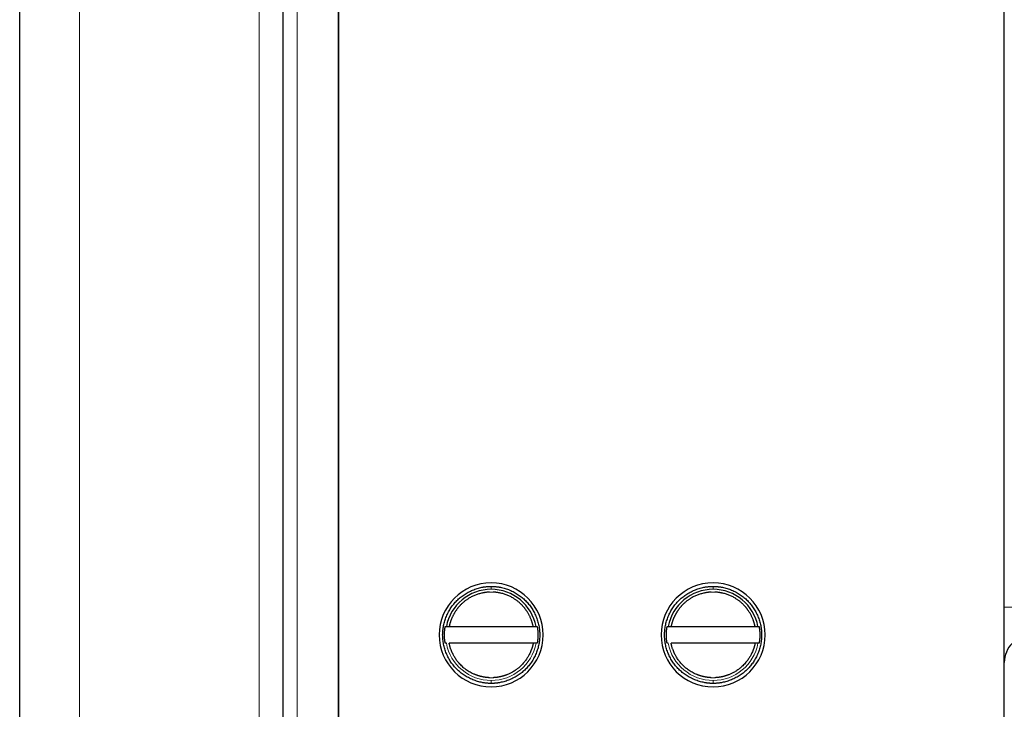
# Model space of a CAD drawing. Header units: inches. Extents: x 0 to 20790, y -12 to 14700.
# Tile 318 of 441: x 8994 to 9065, y 11733 to 11783. Entities that reach past the tile are written whole.
import ezdxf

# ---------------------------------------------------------------- set-up
doc = ezdxf.new("R2010")
doc.units = ezdxf.units.IN
doc.layers.add('1', color=7, linetype='Continuous', true_color=0xffffff)
doc.layers.add('254', color=7, linetype='Continuous', true_color=0xffffff)
doc.styles.add('latin_extended', font='simplex.shx')
doc.dimstyles.get("Standard").update_dxf_attribs({"dimtxt": 0.18, "dimasz": 0.18, "dimexe": 0.18, "dimexo": 0.0625, "dimgap": 0.09, "dimtad": 0, "dimtih": 1, "dimtoh": 1, "dimdec": 4, "dimzin": 0, "dimdsep": 46, "dimtxsty": 'Standard', "dimcen": 0.09, "dimadec": 0, "dimazin": 0, "dimtfac": 1, "dimtdec": 4, "dimtofl": 0, "dimtmove": 0, "dimatfit": 3, "dimfxl": 1, "dimtolj": 1, "dimtzin": 0, "dimarcsym": 0})

# ---------------------------------------------------------------- blocks, each defined once
blk = doc.blocks.new('_U0')
at = {"layer": '254', "color": 3, "linetype": 'Continuous', "lineweight": 13, "transparency": 16777216}
for p, q in [((8993.798, 11800.442), (8993.798, 13273.442)), ((11436.85, 10385.834), (11436.85, 13273.442)), ((9116.298, 13238.442), (11314.35, 13238.442))]:
    blk.add_line(p, q, dxfattribs=at)
at = {"layer": '254', "color": 3, "transparency": 16777216}
for points in [[(9116.298, 13258.858), (9116.298, 13218.025), (8993.798, 13238.442)], [(11314.35, 13218.025), (11314.35, 13258.858), (11436.85, 13238.442)]]:
    blk.add_solid(points, dxfattribs=at)
at = {"layer": 'Defpoints', "color": 0, "transparency": 16777216}
for p in [(11436.85, 13238.442), (8993.798, 11765.442), (11436.85, 10350.834)]:
    blk.add_point(p, dxfattribs=at)
at = {"layer": '254', "color": 2, "lineweight": 13, "transparency": 16777216, "insert": (9999.491, 13422.192), "char_height": 122.5, "attachment_point": 1, "style": 'latin_extended'}
blk.add_mtext('\\A1;2443', dxfattribs=at)

msp = doc.modelspace()

# ---------------------------------------------------------------- linework, layer by layer
at = {"layer": '1', "color": 2, "linetype": 'Continuous', "lineweight": 25}
for p, q in [((9016.798, 11707.542), (9016.798, 11823.342)), ((9064.798, 11707.542), (9064.798, 11823.342)), ((9016.798, 11822.442), (9016.798, 11708.442)), ((9012.798, 11708.856), (9012.798, 11822.027)), ((8993.798, 11726.815), (8993.798, 11804.068)), ((9024.483, 11739.042), (9024.564, 11739.042)), ((9031.031, 11739.042), (9031.113, 11739.042)), ((9040.483, 11739.042), (9040.564, 11739.042)), ((9047.031, 11739.042), (9047.113, 11739.042)), ((9024.564, 11737.842), (9024.483, 11737.842)), ((9031.113, 11737.842), (9031.031, 11737.842)), ((9040.564, 11737.842), (9040.483, 11737.842)), ((9047.113, 11737.842), (9047.031, 11737.842))]:
    msp.add_line(p, q, dxfattribs=at)
at = {"layer": '1', "color": 110, "linetype": 'Continuous', "lineweight": 13}
for p, q in [((9013.798, 11822.442), (9013.798, 11708.442)), ((9011.076, 11807.129), (9011.076, 11723.754)), ((8998.102, 11805.306), (8998.102, 11725.577)), ((9027.798, 11741.73), (9027.798, 11741.942)), ((9043.798, 11741.73), (9043.798, 11741.942)), ((9065.384, 11740.442), (9064.798, 11740.442)), ((9027.798, 11734.942), (9027.798, 11735.153)), ((9043.798, 11734.942), (9043.798, 11735.153))]:
    msp.add_line(p, q, dxfattribs=at)
at = {"layer": '1', "color": 2, "linetype": 'Continuous', "lineweight": 25}
for centre, radius, start, end in [((9027.798, 11738.442), 3.75, 90, 270), ((9027.798, 11738.442), 3.75, 270, 90), ((9043.798, 11738.442), 3.75, 90, 270), ((9043.798, 11738.442), 3.75, 270, 90), ((9027.798, 11738.442), 3.289, 90, 169.48735), ((9027.798, 11738.442), 3.289, 10.51265, 90), ((9043.798, 11738.442), 3.289, 90, 169.48735), ((9043.798, 11738.442), 3.289, 10.51265, 90), ((9066.798, 11736.442), 2, 135, 180)]:
    msp.add_arc(centre, radius, start, end, dxfattribs=at)
at = {"layer": '1', "color": 110, "linetype": 'Continuous', "lineweight": 13}
for centre, start, end in [((9027.798, 11738.442), 190.51272, 270), ((9027.798, 11738.442), 270, 349.48728), ((9043.798, 11738.442), 190.51272, 270), ((9043.798, 11738.442), 270, 349.48728)]:
    msp.add_arc(centre, 3.289, start, end, dxfattribs=at)
at = {"layer": '1', "color": 2, "linetype": 'Continuous', "lineweight": 25}
for points, degree in [([(9027.798, 11734.942), (9027.125, 11734.942), (9025.811, 11735.483), (9024.836, 11736.449), (9024.297, 11737.753), (9024.299, 11739.127), (9024.838, 11740.431), (9025.807, 11741.401), (9027.111, 11741.941), (9027.798, 11741.942)], 2), ([(9027.798, 11741.942), (9028.484, 11741.941), (9029.787, 11741.402), (9030.756, 11740.433), (9031.296, 11739.129), (9031.299, 11737.755), (9030.761, 11736.451), (9029.786, 11735.484), (9028.472, 11734.942), (9027.798, 11734.942)], 2), ([(9043.798, 11734.942), (9043.125, 11734.942), (9041.811, 11735.483), (9040.836, 11736.449), (9040.297, 11737.753), (9040.299, 11739.127), (9040.838, 11740.431), (9041.807, 11741.401), (9043.111, 11741.941), (9043.798, 11741.942)], 2), ([(9043.798, 11741.942), (9044.484, 11741.941), (9045.787, 11741.402), (9046.756, 11740.433), (9047.296, 11739.129), (9047.299, 11737.755), (9046.761, 11736.451), (9045.786, 11735.484), (9044.472, 11734.942), (9043.798, 11734.942)], 2), ([(9024.767, 11739.042), (9030.828, 11739.042)], 1), ([(9040.767, 11739.042), (9046.828, 11739.042)], 1), ([(9030.828, 11737.842), (9024.767, 11737.842)], 1), ([(9046.828, 11737.842), (9040.767, 11737.842)], 1)]:
    msp.add_open_spline(points, degree=degree, dxfattribs=at)
for points, degree, knots in [([(9027.664, 11741.528), (9027.148, 11741.505), (9026.174, 11741.122), (9025.592, 11740.619), (9025.261, 11740.218), (9025, 11739.769), (9024.816, 11739.289), (9024.767, 11739.042)], 2, [0, 0, 0, 0.25, 0.5, 0.625, 0.75, 0.875, 1, 1, 1]), ([(9030.828, 11739.042), (9030.73, 11739.538), (9030.335, 11740.217), (9030.005, 11740.618), (9029.423, 11741.122), (9028.448, 11741.505), (9027.932, 11741.528)], 2, [0, 0, 0, 0.25, 0.375, 0.5, 0.75, 1, 1, 1]), ([(9043.664, 11741.528), (9043.148, 11741.505), (9042.174, 11741.122), (9041.592, 11740.619), (9041.261, 11740.218), (9041, 11739.769), (9040.816, 11739.289), (9040.767, 11739.042)], 2, [0, 0, 0, 0.25, 0.5, 0.625, 0.75, 0.875, 1, 1, 1]), ([(9046.828, 11739.042), (9046.73, 11739.538), (9046.335, 11740.217), (9046.005, 11740.618), (9045.423, 11741.122), (9044.448, 11741.505), (9043.932, 11741.528)], 2, [0, 0, 0, 0.25, 0.375, 0.5, 0.75, 1, 1, 1]), ([(9024.564, 11739.042), (9024.565, 11739.042), (9024.565, 11739.042), (9024.566, 11739.042), (9024.568, 11739.042), (9024.569, 11739.042), (9024.571, 11739.042), (9024.573, 11739.042), (9024.576, 11739.042), (9024.579, 11739.042), (9024.582, 11739.042), (9024.586, 11739.042), (9024.589, 11739.042), (9024.594, 11739.042), (9024.598, 11739.042), (9024.603, 11739.042), (9024.608, 11739.041), (9024.613, 11739.041), (9024.618, 11739.041), (9024.624, 11739.041), (9024.629, 11739.041), (9024.633, 11739.041), (9024.637, 11739.042), (9024.641, 11739.042), (9024.647, 11739.042), (9024.653, 11739.042), (9024.66, 11739.042), (9024.669, 11739.042), (9024.678, 11739.042), (9024.688, 11739.042), (9024.699, 11739.042), (9024.711, 11739.042), (9024.724, 11739.042), (9024.738, 11739.042), (9024.752, 11739.042), (9024.762, 11739.042), (9024.767, 11739.042)], 3, [0, 0, 0, 0, 0.0245, 0.049278, 0.074325, 0.099626, 0.125167, 0.150935, 0.176914, 0.203086, 0.229434, 0.255941, 0.282587, 0.309353, 0.336218, 0.363163, 0.390168, 0.41721, 0.44427, 0.471326, 0.498358, 0.511598, 0.527947, 0.547398, 0.569933, 0.595526, 0.624138, 0.655711, 0.690167, 0.727404, 0.767296, 0.809684, 0.85438, 0.901167, 0.949798, 1, 1, 1, 1]), ([(9030.828, 11739.042), (9030.83, 11739.042), (9030.835, 11739.042), (9030.842, 11739.042), (9030.849, 11739.042), (9030.855, 11739.042), (9030.861, 11739.042), (9030.868, 11739.042), (9030.874, 11739.042), (9030.88, 11739.042), (9030.886, 11739.042), (9030.891, 11739.042), (9030.896, 11739.042), (9030.902, 11739.042), (9030.907, 11739.042), (9030.911, 11739.042), (9030.916, 11739.042), (9030.92, 11739.042), (9030.925, 11739.042), (9030.928, 11739.042), (9030.932, 11739.042), (9030.936, 11739.042), (9030.939, 11739.042), (9030.942, 11739.042), (9030.945, 11739.042), (9030.948, 11739.042), (9030.951, 11739.042), (9030.953, 11739.042), (9030.955, 11739.042), (9030.957, 11739.042), (9030.959, 11739.042), (9030.961, 11739.041), (9030.963, 11739.041), (9030.964, 11739.041), (9030.968, 11739.041), (9030.976, 11739.041), (9030.985, 11739.041), (9030.994, 11739.042), (9031.002, 11739.042), (9031.009, 11739.042), (9031.015, 11739.042), (9031.02, 11739.042), (9031.024, 11739.042), (9031.027, 11739.042), (9031.03, 11739.042), (9031.031, 11739.042), (9031.031, 11739.042)], 3, [0, 0, 0, 0, 0.022945, 0.045597, 0.067929, 0.089915, 0.111528, 0.132745, 0.153543, 0.1739, 0.193795, 0.213209, 0.232123, 0.250522, 0.268389, 0.28571, 0.302473, 0.318665, 0.334277, 0.349298, 0.363721, 0.377537, 0.390741, 0.403326, 0.415288, 0.426624, 0.437328, 0.447399, 0.456833, 0.46563, 0.473788, 0.481305, 0.488181, 0.494414, 0.500006, 0.546848, 0.593723, 0.640524, 0.687141, 0.73347, 0.779405, 0.82485, 0.869712, 0.913907, 0.957359, 1, 1, 1, 1]), ([(9040.564, 11739.042), (9040.565, 11739.042), (9040.565, 11739.042), (9040.566, 11739.042), (9040.568, 11739.042), (9040.569, 11739.042), (9040.571, 11739.042), (9040.573, 11739.042), (9040.576, 11739.042), (9040.579, 11739.042), (9040.582, 11739.042), (9040.586, 11739.042), (9040.589, 11739.042), (9040.594, 11739.042), (9040.598, 11739.042), (9040.603, 11739.042), (9040.608, 11739.041), (9040.613, 11739.041), (9040.618, 11739.041), (9040.624, 11739.041), (9040.629, 11739.041), (9040.633, 11739.041), (9040.637, 11739.042), (9040.641, 11739.042), (9040.647, 11739.042), (9040.653, 11739.042), (9040.66, 11739.042), (9040.669, 11739.042), (9040.678, 11739.042), (9040.688, 11739.042), (9040.699, 11739.042), (9040.711, 11739.042), (9040.724, 11739.042), (9040.738, 11739.042), (9040.752, 11739.042), (9040.762, 11739.042), (9040.767, 11739.042)], 3, [0, 0, 0, 0, 0.0245, 0.049278, 0.074325, 0.099626, 0.125167, 0.150935, 0.176914, 0.203086, 0.229434, 0.255941, 0.282587, 0.309353, 0.336218, 0.363163, 0.390168, 0.41721, 0.44427, 0.471326, 0.498358, 0.511598, 0.527947, 0.547398, 0.569933, 0.595526, 0.624138, 0.655711, 0.690167, 0.727404, 0.767296, 0.809684, 0.85438, 0.901167, 0.949798, 1, 1, 1, 1]), ([(9046.828, 11739.042), (9046.83, 11739.042), (9046.835, 11739.042), (9046.842, 11739.042), (9046.849, 11739.042), (9046.855, 11739.042), (9046.861, 11739.042), (9046.868, 11739.042), (9046.874, 11739.042), (9046.88, 11739.042), (9046.886, 11739.042), (9046.891, 11739.042), (9046.896, 11739.042), (9046.902, 11739.042), (9046.907, 11739.042), (9046.911, 11739.042), (9046.916, 11739.042), (9046.92, 11739.042), (9046.925, 11739.042), (9046.928, 11739.042), (9046.932, 11739.042), (9046.936, 11739.042), (9046.939, 11739.042), (9046.942, 11739.042), (9046.945, 11739.042), (9046.948, 11739.042), (9046.951, 11739.042), (9046.953, 11739.042), (9046.955, 11739.042), (9046.957, 11739.042), (9046.959, 11739.042), (9046.961, 11739.041), (9046.963, 11739.041), (9046.964, 11739.041), (9046.968, 11739.041), (9046.976, 11739.041), (9046.985, 11739.041), (9046.994, 11739.042), (9047.002, 11739.042), (9047.009, 11739.042), (9047.015, 11739.042), (9047.02, 11739.042), (9047.024, 11739.042), (9047.027, 11739.042), (9047.03, 11739.042), (9047.031, 11739.042), (9047.031, 11739.042)], 3, [0, 0, 0, 0, 0.022945, 0.045597, 0.067929, 0.089915, 0.111528, 0.132745, 0.153543, 0.1739, 0.193795, 0.213209, 0.232123, 0.250522, 0.268389, 0.28571, 0.302473, 0.318665, 0.334277, 0.349298, 0.363721, 0.377537, 0.390741, 0.403326, 0.415288, 0.426624, 0.437328, 0.447399, 0.456833, 0.46563, 0.473788, 0.481305, 0.488181, 0.494414, 0.500006, 0.546848, 0.593723, 0.640524, 0.687141, 0.73347, 0.779405, 0.82485, 0.869712, 0.913907, 0.957359, 1, 1, 1, 1]), ([(9027.664, 11735.355), (9027.655, 11735.356), (9027.638, 11735.357), (9027.611, 11735.358), (9027.585, 11735.36), (9027.56, 11735.362), (9027.534, 11735.364), (9027.509, 11735.366), (9027.484, 11735.368), (9027.46, 11735.371), (9027.436, 11735.374), (9027.412, 11735.377), (9027.388, 11735.38), (9027.365, 11735.383), (9027.342, 11735.386), (9027.319, 11735.39), (9027.297, 11735.394), (9027.275, 11735.397), (9027.253, 11735.401), (9027.232, 11735.405), (9027.211, 11735.409), (9027.19, 11735.413), (9027.17, 11735.417), (9027.15, 11735.421), (9027.13, 11735.426), (9027.111, 11735.43), (9027.092, 11735.434), (9027.073, 11735.439), (9027.055, 11735.443), (9027.037, 11735.448), (9027.02, 11735.452), (9027.003, 11735.457), (9026.986, 11735.461), (9026.969, 11735.466), (9026.953, 11735.471), (9026.937, 11735.475), (9026.922, 11735.48), (9026.907, 11735.484), (9026.892, 11735.489), (9026.877, 11735.493), (9026.863, 11735.497), (9026.85, 11735.502), (9026.836, 11735.506), (9026.823, 11735.51), (9026.811, 11735.515), (9026.798, 11735.519), (9026.786, 11735.523), (9026.775, 11735.527), (9026.764, 11735.531), (9026.753, 11735.535), (9026.742, 11735.539), (9026.732, 11735.542), (9026.722, 11735.546), (9026.713, 11735.55), (9026.704, 11735.553), (9026.695, 11735.556), (9026.686, 11735.56), (9026.678, 11735.563), (9026.67, 11735.566), (9026.652, 11735.573), (9026.61, 11735.59), (9026.534, 11735.622), (9026.423, 11735.674), (9026.235, 11735.771), (9026.015, 11735.911), (9025.807, 11736.074), (9025.657, 11736.212), (9025.536, 11736.336), (9025.437, 11736.451), (9025.352, 11736.557), (9025.279, 11736.657), (9025.204, 11736.769), (9025.136, 11736.88), (9025.074, 11736.99), (9025.018, 11737.098), (9024.962, 11737.221), (9024.913, 11737.339), (9024.874, 11737.446), (9024.846, 11737.533), (9024.823, 11737.611), (9024.804, 11737.681), (9024.789, 11737.742), (9024.777, 11737.795), (9024.77, 11737.827), (9024.767, 11737.842)], 3, [0, 0, 0, 0, 0.006458, 0.012853, 0.019183, 0.025447, 0.031645, 0.037776, 0.04384, 0.049834, 0.055759, 0.061615, 0.067399, 0.073112, 0.078752, 0.08432, 0.089815, 0.095235, 0.100581, 0.105851, 0.111046, 0.116164, 0.121206, 0.126169, 0.131055, 0.135863, 0.140591, 0.14524, 0.14981, 0.154299, 0.158707, 0.163034, 0.16728, 0.171444, 0.175525, 0.179524, 0.18344, 0.187273, 0.191022, 0.194688, 0.198269, 0.201766, 0.205177, 0.208504, 0.211746, 0.214902, 0.217973, 0.220957, 0.223856, 0.226668, 0.229393, 0.232032, 0.234584, 0.237049, 0.239426, 0.241716, 0.243919, 0.246034, 0.248061, 0.25, 0.260566, 0.280691, 0.310479, 0.350053, 0.434826, 0.500197, 0.542174, 0.584055, 0.625774, 0.653074, 0.683165, 0.715984, 0.751449, 0.778036, 0.807805, 0.840653, 0.876458, 0.901069, 0.923283, 0.943148, 0.960711, 0.976014, 0.989098, 1, 1, 1, 1]), ([(9030.828, 11737.842), (9030.827, 11737.833), (9030.823, 11737.816), (9030.817, 11737.789), (9030.81, 11737.758), (9030.803, 11737.725), (9030.794, 11737.688), (9030.783, 11737.649), (9030.772, 11737.607), (9030.758, 11737.562), (9030.743, 11737.514), (9030.727, 11737.463), (9030.708, 11737.409), (9030.677, 11737.327), (9030.634, 11737.221), (9030.577, 11737.098), (9030.521, 11736.99), (9030.444, 11736.85), (9030.332, 11736.674), (9030.193, 11736.49), (9030.059, 11736.336), (9029.939, 11736.213), (9029.835, 11736.117), (9029.745, 11736.041), (9029.668, 11735.98), (9029.573, 11735.911), (9029.459, 11735.834), (9029.344, 11735.765), (9029.233, 11735.705), (9029.134, 11735.655), (9029.034, 11735.61), (9028.962, 11735.58), (9028.919, 11735.563), (9028.905, 11735.558), (9028.889, 11735.552), (9028.871, 11735.545), (9028.852, 11735.538), (9028.832, 11735.531), (9028.809, 11735.523), (9028.786, 11735.515), (9028.76, 11735.507), (9028.733, 11735.498), (9028.705, 11735.489), (9028.675, 11735.48), (9028.643, 11735.471), (9028.61, 11735.461), (9028.575, 11735.452), (9028.539, 11735.443), (9028.501, 11735.434), (9028.462, 11735.425), (9028.421, 11735.416), (9028.378, 11735.408), (9028.334, 11735.4), (9028.289, 11735.392), (9028.242, 11735.385), (9028.193, 11735.378), (9028.144, 11735.372), (9028.093, 11735.366), (9028.04, 11735.362), (9027.986, 11735.358), (9027.95, 11735.356), (9027.932, 11735.355)], 3, [0, 0, 0, 0, 0.006096, 0.012931, 0.020509, 0.02884, 0.037929, 0.047786, 0.058419, 0.069836, 0.082048, 0.095063, 0.10889, 0.12354, 0.159338, 0.192183, 0.221952, 0.248545, 0.308443, 0.374192, 0.415908, 0.457785, 0.49976, 0.518994, 0.542947, 0.571599, 0.60491, 0.642812, 0.669785, 0.696653, 0.7234, 0.75001, 0.753379, 0.757143, 0.7613, 0.765851, 0.770792, 0.776124, 0.781844, 0.78795, 0.794441, 0.801315, 0.808569, 0.8162, 0.824206, 0.832584, 0.84133, 0.850442, 0.859915, 0.869745, 0.879928, 0.890459, 0.901334, 0.912547, 0.924093, 0.935966, 0.948159, 0.960666, 0.97348, 0.986594, 1, 1, 1, 1]), ([(9031.031, 11737.842), (9031.031, 11737.842), (9031.03, 11737.842), (9031.029, 11737.842), (9031.028, 11737.842), (9031.026, 11737.842), (9031.024, 11737.842), (9031.022, 11737.842), (9031.019, 11737.842), (9031.017, 11737.842), (9031.013, 11737.842), (9031.01, 11737.842), (9031.006, 11737.842), (9031.002, 11737.842), (9030.998, 11737.842), (9030.993, 11737.842), (9030.988, 11737.842), (9030.983, 11737.842), (9030.977, 11737.842), (9030.972, 11737.842), (9030.967, 11737.842), (9030.962, 11737.842), (9030.959, 11737.842), (9030.954, 11737.842), (9030.949, 11737.842), (9030.942, 11737.841), (9030.935, 11737.841), (9030.927, 11737.841), (9030.918, 11737.841), (9030.908, 11737.841), (9030.896, 11737.841), (9030.884, 11737.841), (9030.871, 11737.841), (9030.858, 11737.842), (9030.843, 11737.842), (9030.833, 11737.842), (9030.828, 11737.842)], 3, [0, 0, 0, 0, 0.024462, 0.049205, 0.074219, 0.099491, 0.125008, 0.150754, 0.176715, 0.202873, 0.229213, 0.255715, 0.282361, 0.309131, 0.336007, 0.362967, 0.389991, 0.417059, 0.444149, 0.47124, 0.498313, 0.511537, 0.527874, 0.547314, 0.569841, 0.59543, 0.624039, 0.655612, 0.690071, 0.727315, 0.767215, 0.809613, 0.854323, 0.901127, 0.949777, 1, 1, 1, 1]), ([(9043.664, 11735.355), (9043.655, 11735.356), (9043.638, 11735.357), (9043.611, 11735.358), (9043.585, 11735.36), (9043.56, 11735.362), (9043.534, 11735.364), (9043.509, 11735.366), (9043.484, 11735.368), (9043.46, 11735.371), (9043.436, 11735.374), (9043.412, 11735.377), (9043.388, 11735.38), (9043.365, 11735.383), (9043.342, 11735.386), (9043.319, 11735.39), (9043.297, 11735.394), (9043.275, 11735.397), (9043.253, 11735.401), (9043.232, 11735.405), (9043.211, 11735.409), (9043.19, 11735.413), (9043.17, 11735.417), (9043.15, 11735.421), (9043.13, 11735.426), (9043.111, 11735.43), (9043.092, 11735.434), (9043.073, 11735.439), (9043.055, 11735.443), (9043.037, 11735.448), (9043.02, 11735.452), (9043.003, 11735.457), (9042.986, 11735.461), (9042.969, 11735.466), (9042.953, 11735.471), (9042.937, 11735.475), (9042.922, 11735.48), (9042.907, 11735.484), (9042.892, 11735.489), (9042.877, 11735.493), (9042.863, 11735.497), (9042.85, 11735.502), (9042.836, 11735.506), (9042.823, 11735.51), (9042.811, 11735.515), (9042.798, 11735.519), (9042.786, 11735.523), (9042.775, 11735.527), (9042.764, 11735.531), (9042.753, 11735.535), (9042.742, 11735.539), (9042.732, 11735.542), (9042.722, 11735.546), (9042.713, 11735.55), (9042.704, 11735.553), (9042.695, 11735.556), (9042.686, 11735.56), (9042.678, 11735.563), (9042.67, 11735.566), (9042.652, 11735.573), (9042.61, 11735.59), (9042.534, 11735.622), (9042.423, 11735.674), (9042.235, 11735.771), (9042.015, 11735.911), (9041.807, 11736.074), (9041.657, 11736.212), (9041.536, 11736.336), (9041.437, 11736.451), (9041.352, 11736.557), (9041.279, 11736.657), (9041.204, 11736.769), (9041.136, 11736.88), (9041.074, 11736.99), (9041.018, 11737.098), (9040.962, 11737.221), (9040.913, 11737.339), (9040.874, 11737.446), (9040.846, 11737.533), (9040.823, 11737.611), (9040.804, 11737.681), (9040.789, 11737.742), (9040.777, 11737.795), (9040.77, 11737.827), (9040.767, 11737.842)], 3, [0, 0, 0, 0, 0.006458, 0.012853, 0.019183, 0.025447, 0.031645, 0.037776, 0.04384, 0.049834, 0.055759, 0.061615, 0.067399, 0.073112, 0.078752, 0.08432, 0.089815, 0.095235, 0.100581, 0.105851, 0.111046, 0.116164, 0.121206, 0.126169, 0.131055, 0.135863, 0.140591, 0.14524, 0.14981, 0.154299, 0.158707, 0.163034, 0.16728, 0.171444, 0.175525, 0.179524, 0.18344, 0.187273, 0.191022, 0.194688, 0.198269, 0.201766, 0.205177, 0.208504, 0.211746, 0.214902, 0.217973, 0.220957, 0.223856, 0.226668, 0.229393, 0.232032, 0.234584, 0.237049, 0.239426, 0.241716, 0.243919, 0.246034, 0.248061, 0.25, 0.260566, 0.280691, 0.310479, 0.350053, 0.434826, 0.500197, 0.542174, 0.584055, 0.625774, 0.653074, 0.683165, 0.715984, 0.751449, 0.778036, 0.807805, 0.840653, 0.876458, 0.901069, 0.923283, 0.943149, 0.960711, 0.976014, 0.989098, 1, 1, 1, 1]), ([(9046.828, 11737.842), (9046.827, 11737.833), (9046.823, 11737.816), (9046.817, 11737.789), (9046.81, 11737.758), (9046.803, 11737.725), (9046.794, 11737.688), (9046.783, 11737.649), (9046.772, 11737.607), (9046.758, 11737.562), (9046.743, 11737.514), (9046.727, 11737.463), (9046.708, 11737.409), (9046.677, 11737.327), (9046.634, 11737.221), (9046.577, 11737.098), (9046.521, 11736.99), (9046.444, 11736.85), (9046.332, 11736.674), (9046.193, 11736.49), (9046.059, 11736.336), (9045.939, 11736.213), (9045.835, 11736.117), (9045.745, 11736.041), (9045.668, 11735.98), (9045.573, 11735.911), (9045.459, 11735.834), (9045.344, 11735.765), (9045.233, 11735.705), (9045.134, 11735.655), (9045.034, 11735.61), (9044.962, 11735.58), (9044.919, 11735.563), (9044.905, 11735.558), (9044.889, 11735.552), (9044.871, 11735.545), (9044.852, 11735.538), (9044.832, 11735.531), (9044.809, 11735.523), (9044.786, 11735.515), (9044.76, 11735.507), (9044.733, 11735.498), (9044.705, 11735.489), (9044.675, 11735.48), (9044.643, 11735.471), (9044.61, 11735.461), (9044.575, 11735.452), (9044.539, 11735.443), (9044.501, 11735.434), (9044.462, 11735.425), (9044.421, 11735.416), (9044.378, 11735.408), (9044.334, 11735.4), (9044.289, 11735.392), (9044.242, 11735.385), (9044.193, 11735.378), (9044.144, 11735.372), (9044.093, 11735.366), (9044.04, 11735.362), (9043.986, 11735.358), (9043.95, 11735.356), (9043.932, 11735.355)], 3, [0, 0, 0, 0, 0.006096, 0.012931, 0.020509, 0.02884, 0.037929, 0.047786, 0.058419, 0.069836, 0.082048, 0.095063, 0.10889, 0.12354, 0.159338, 0.192183, 0.221952, 0.248545, 0.308443, 0.374192, 0.415908, 0.457785, 0.49976, 0.518994, 0.542947, 0.571599, 0.60491, 0.642812, 0.669785, 0.696653, 0.7234, 0.75001, 0.753379, 0.757143, 0.7613, 0.765851, 0.770792, 0.776124, 0.781844, 0.78795, 0.794441, 0.801315, 0.808569, 0.8162, 0.824206, 0.832584, 0.84133, 0.850442, 0.859915, 0.869745, 0.879928, 0.890459, 0.901334, 0.912547, 0.924093, 0.935966, 0.948159, 0.960666, 0.97348, 0.986594, 1, 1, 1, 1]), ([(9047.031, 11737.842), (9047.031, 11737.842), (9047.03, 11737.842), (9047.029, 11737.842), (9047.028, 11737.842), (9047.026, 11737.842), (9047.024, 11737.842), (9047.022, 11737.842), (9047.019, 11737.842), (9047.017, 11737.842), (9047.013, 11737.842), (9047.01, 11737.842), (9047.006, 11737.842), (9047.002, 11737.842), (9046.998, 11737.842), (9046.993, 11737.842), (9046.988, 11737.842), (9046.983, 11737.842), (9046.977, 11737.842), (9046.972, 11737.842), (9046.967, 11737.842), (9046.962, 11737.842), (9046.959, 11737.842), (9046.954, 11737.842), (9046.949, 11737.842), (9046.942, 11737.841), (9046.935, 11737.841), (9046.927, 11737.841), (9046.918, 11737.841), (9046.908, 11737.841), (9046.896, 11737.841), (9046.884, 11737.841), (9046.871, 11737.841), (9046.858, 11737.842), (9046.843, 11737.842), (9046.833, 11737.842), (9046.828, 11737.842)], 3, [0, 0, 0, 0, 0.024462, 0.049205, 0.074219, 0.099491, 0.125008, 0.150754, 0.176715, 0.202873, 0.229213, 0.255715, 0.282361, 0.309131, 0.336007, 0.362967, 0.389991, 0.417059, 0.444149, 0.47124, 0.498313, 0.511537, 0.527874, 0.547314, 0.569841, 0.59543, 0.624039, 0.655612, 0.690071, 0.727315, 0.767215, 0.809613, 0.854323, 0.901127, 0.949777, 1, 1, 1, 1])]:
    msp.add_open_spline(points, degree=degree, knots=knots, dxfattribs=at)
at = {"layer": '1', "color": 110, "linetype": 'Continuous', "lineweight": 13}
for points, knots in [([(9027.932, 11741.528), (9027.887, 11741.53), (9027.798, 11741.532), (9027.709, 11741.53), (9027.664, 11741.528)], [0, 0, 0, 0, 0.499994, 1, 1, 1, 1]), ([(9043.932, 11741.528), (9043.887, 11741.53), (9043.798, 11741.532), (9043.709, 11741.53), (9043.664, 11741.528)], [0, 0, 0, 0, 0.499994, 1, 1, 1, 1]), ([(9027.932, 11735.355), (9027.887, 11735.353), (9027.798, 11735.351), (9027.709, 11735.353), (9027.664, 11735.355)], [0, 0, 0, 0, 0.500006, 1, 1, 1, 1]), ([(9043.932, 11735.355), (9043.887, 11735.353), (9043.798, 11735.351), (9043.709, 11735.353), (9043.664, 11735.355)], [0, 0, 0, 0, 0.500006, 1, 1, 1, 1])]:
    msp.add_open_spline(points, degree=3, knots=knots, dxfattribs=at)
at = {"layer": '1', "color": 2, "linetype": 'Continuous', "lineweight": 25}
for points, weights in [([(9024.429, 11738.441), (9024.429, 11738.441), (9024.429, 11738.744), (9024.483, 11739.042)], [0.999865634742, 0.999932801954, 0.964148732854, 0.937074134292]), ([(9031.167, 11738.443), (9031.167, 11738.442), (9031.167, 11738.139), (9031.113, 11737.842)], [0.999865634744, 0.999932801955, 0.964148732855, 0.937074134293]), ([(9040.429, 11738.441), (9040.429, 11738.441), (9040.429, 11738.744), (9040.483, 11739.042)], [0.999865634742, 0.999932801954, 0.964148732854, 0.937074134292]), ([(9047.167, 11738.443), (9047.167, 11738.442), (9047.167, 11738.139), (9047.113, 11737.842)], [0.999865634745, 0.999932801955, 0.964148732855, 0.937074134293])]:
    msp.add_rational_spline(points, weights, degree=2, knots=[0, 0, 0, 0.001871, 1, 1, 1], dxfattribs=at)
for points, weights in [([(9024.483, 11737.842), (9024.429, 11738.139), (9024.429, 11738.441)], [0.937074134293, 0.964097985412, 0.999865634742]), ([(9031.113, 11739.042), (9031.166, 11738.745), (9031.167, 11738.443)], [0.937074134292, 0.964097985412, 0.999865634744]), ([(9040.483, 11737.842), (9040.429, 11738.139), (9040.429, 11738.441)], [0.937074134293, 0.964097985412, 0.999865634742]), ([(9047.113, 11739.042), (9047.166, 11738.745), (9047.167, 11738.443)], [0.937074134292, 0.964097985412, 0.999865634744])]:
    msp.add_rational_spline(points, weights, degree=2, dxfattribs=at)

# ---------------------------------------------------------------- dimensions: what is measured, and where the dimension line sits
at = {"layer": '254', "color": 2, "linetype": 'Continuous', "lineweight": 13}
dim = msp.add_linear_dim(base=(11436.85, 13238.442), p1=(8993.798, 11765.442), p2=(11436.85, 10350.834), dimstyle='Standard', override={"dimscale": 35, "dimtxt": 3.5, "dimasz": 3.5, "dimexe": 1, "dimexo": 1, "dimgap": 1.75, "dimtad": 1, "dimtih": 1, "dimtoh": 0, "dimdec": 0, "dimlfac": 1, "dimzin": 8, "dimdsep": 46, "dimlunit": 2, "dimtxsty": 'latin_extended', "dimsah": 1, "dimse1": 0, "dimse2": 0, "dimsd1": 0, "dimsd2": 0, "dimclrd": 3, "dimclre": 3, "dimclrt": 2, "dimtol": 0, "dimtm": -0.1, "dimtfac": 0.714286, "dimtdec": 3, "dimtofl": 1, "dimtmove": 0, "dimtzin": 8, "dimlwd": 13, "dimlwe": 13}, dxfattribs=at)
dim.commit()
dim.dimension.update_dxf_attribs({"geometry": '_U0', "text_midpoint": (10215.324, 13238.442), "dimtype": 160})

doc.saveas('drawing.dxf')
